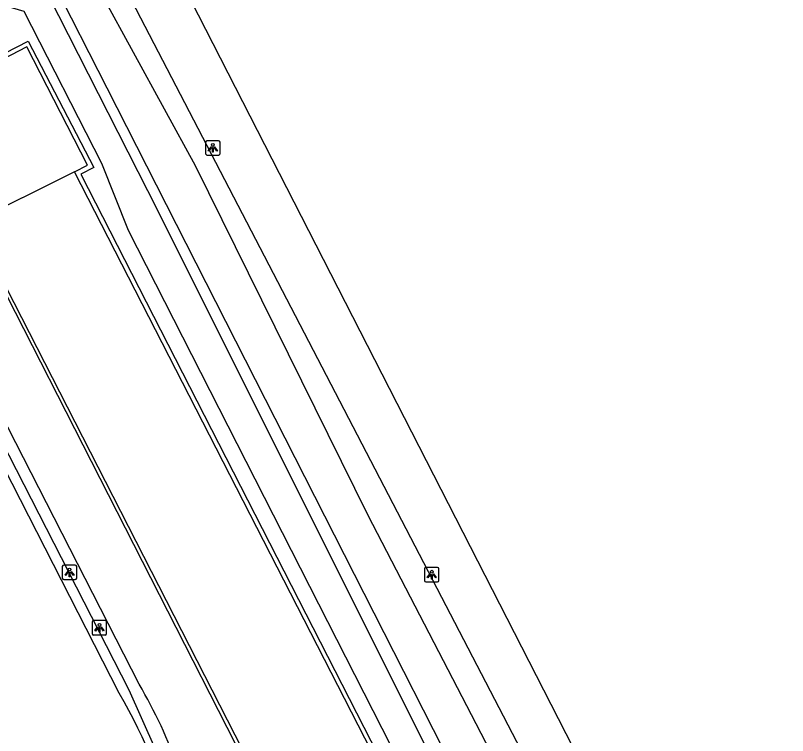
# Model space of a CAD drawing. Extents: x 158838 to 160074, y 386376 to 387776.
# Drawn here: x 159682.7 to 159736.2, y 387189.9 to 387239.8 of the extents above; entities that cross this region are included whole.
import ezdxf

# ---------------------------------------------------------------- set-up
doc = ezdxf.new("R2010")
doc.units = 0
for name, color, linetype in [('IMGEO_Groenvoorziening', 7, 'Continuous'), ('IMGEO_Hek', 7, 'Continuous'), ('IMGEO_Lichtpunt', 7, 'Continuous'), ('IMGEO_Muur', 7, 'Continuous'), ('IMGEO_Rijbaan_lokaal_gesloten', 7, 'Continuous'), ('IMGEO_Voetpad_gesloten', 7, 'Continuous')]:
    doc.layers.add(name, color=color, linetype=linetype)

msp = doc.modelspace()

# ---------------------------------------------------------------- linework, layer by layer
at = {"layer": 'IMGEO_Groenvoorziening'}
for points in [[(159632.72, 387355.943), (159686.128, 387249.715), (159722.612, 387179.431), (159735.748, 387152.997)], [(159652.985, 387304.815), (159655.492, 387303.014), (159670.686, 387275.545), (159684.141, 387249.871), (159686.55, 387245.133), (159695.129, 387229.415), (159707.107, 387205.184), (159719.163, 387181.903), (159728.388, 387164.382), (159734.061, 387152.552), (159734.158, 387152.35)], [(159645.524, 387301.577), (159644.629, 387300.367), (159644.33, 387299.482), (159675.523, 387237.448), (159682.094, 387240.453), (159683.266, 387240.095), (159688.637, 387229.572), (159690.486, 387224.919), (159726.279, 387154.67), (159725.966, 387153.209), (159702.548, 387141.837), (159688.429, 387133.977), (159639.415, 387110.896), (159634.721, 387108.086)], [(159634.959, 387107.068), (159640.126, 387109.263), (159689.331, 387132.453), (159704.278, 387139.271), (159727.889, 387152.066), (159728.219, 387154.935), (159692.561, 387226.295), (159684.987, 387241.17), (159680.083, 387243.725), (159677.111, 387244.05), (159647.826, 387299.765), (159649.733, 387301.496)], [(159749.52, 387277.923), (159796.557, 387186.023), (159738.129, 387156.197), (159691.298, 387247.788), (159749.52, 387277.923)], [(159685.303, 387242.109), (159689.024, 387234.79), (159731.498, 387151.26), (159731.658, 387150.945)]]:
    msp.add_lwpolyline(points, dxfattribs=at)
at = {"layer": 'IMGEO_Hek'}
for points in [[(159685.303, 387242.109), (159689.024, 387234.79)], [(159689.024, 387234.79), (159731.498, 387151.26)], [(159686.567, 387150.509), (159686.883, 387150.932), (159689.376, 387154.715), (159691.46, 387158.737), (159693.112, 387162.956), (159694.314, 387167.323), (159695.053, 387171.793), (159695.06, 387176.109), (159694.611, 387180.497), (159693.706, 387184.813), (159692.354, 387189.012), (159690.571, 387193.046), (159673.39, 387226.614)]]:
    msp.add_lwpolyline(points, dxfattribs=at)
at = {"layer": 'IMGEO_Lichtpunt'}
for p, q in [((159696.764, 387231.128), (159695.956, 387231.128)), ((159696.764, 387231.128), (159695.956, 387231.128)), ((159695.862, 387231.033), (159695.862, 387230.226)), ((159695.862, 387231.033), (159695.862, 387230.226)), ((159696.858, 387230.226), (159696.858, 387231.033)), ((159696.858, 387230.226), (159696.858, 387231.033)), ((159695.956, 387230.132), (159696.764, 387230.132)), ((159695.956, 387230.132), (159696.764, 387230.132)), ((159686.834, 387201.708), (159686.026, 387201.708)), ((159686.834, 387201.708), (159686.026, 387201.708)), ((159685.932, 387201.613), (159685.932, 387200.806)), ((159685.932, 387201.613), (159685.932, 387200.806)), ((159686.928, 387200.806), (159686.928, 387201.613)), ((159686.928, 387200.806), (159686.928, 387201.613)), ((159711.032, 387201.454), (159711.032, 387200.647)), ((159711.032, 387201.454), (159711.032, 387200.647)), ((159711.934, 387201.549), (159711.126, 387201.549)), ((159711.934, 387201.549), (159711.126, 387201.549)), ((159712.028, 387200.647), (159712.028, 387201.454)), ((159712.028, 387200.647), (159712.028, 387201.454)), ((159686.026, 387200.712), (159686.834, 387200.712)), ((159686.026, 387200.712), (159686.834, 387200.712)), ((159711.126, 387200.553), (159711.934, 387200.553)), ((159711.126, 387200.553), (159711.934, 387200.553)), ((159688.006, 387197.771), (159688.006, 387196.964)), ((159688.006, 387197.771), (159688.006, 387196.964)), ((159688.908, 387197.866), (159688.1, 387197.866)), ((159688.908, 387197.866), (159688.1, 387197.866)), ((159689.002, 387196.964), (159689.002, 387197.771)), ((159689.002, 387196.964), (159689.002, 387197.771)), ((159688.1, 387196.87), (159688.908, 387196.87)), ((159688.1, 387196.87), (159688.908, 387196.87))]:
    msp.add_line(p, q, dxfattribs=at)
for points in [[(159696.236, 387230.697), (159696.275, 387230.669), (159696.087, 387230.407), (159696.049, 387230.434), (159696.236, 387230.697)], [(159696.338, 387230.649), (159696.385, 387230.649), (159696.385, 387230.327), (159696.338, 387230.327), (159696.338, 387230.649)], [(159696.448, 387230.669), (159696.486, 387230.696), (159696.673, 387230.434), (159696.634, 387230.406), (159696.448, 387230.669)], [(159686.306, 387201.277), (159686.345, 387201.249), (159686.157, 387200.987), (159686.119, 387201.014), (159686.306, 387201.277)], [(159686.408, 387201.229), (159686.455, 387201.229), (159686.455, 387200.907), (159686.408, 387200.907), (159686.408, 387201.229)], [(159686.518, 387201.249), (159686.556, 387201.276), (159686.743, 387201.014), (159686.704, 387200.986), (159686.518, 387201.249)], [(159711.406, 387201.118), (159711.445, 387201.09), (159711.257, 387200.828), (159711.219, 387200.855), (159711.406, 387201.118)], [(159711.508, 387201.07), (159711.555, 387201.07), (159711.555, 387200.748), (159711.508, 387200.748), (159711.508, 387201.07)], [(159711.618, 387201.09), (159711.656, 387201.117), (159711.843, 387200.855), (159711.804, 387200.827), (159711.618, 387201.09)], [(159688.38, 387197.435), (159688.419, 387197.407), (159688.231, 387197.145), (159688.193, 387197.172), (159688.38, 387197.435)], [(159688.592, 387197.407), (159688.63, 387197.434), (159688.817, 387197.172), (159688.778, 387197.144), (159688.592, 387197.407)], [(159688.482, 387197.387), (159688.529, 387197.387), (159688.529, 387197.065), (159688.482, 387197.065), (159688.482, 387197.387)]]:
    msp.add_lwpolyline(points, dxfattribs=at)
for centre in [(159696.361, 387230.831), (159686.431, 387201.411), (159711.531, 387201.252), (159688.505, 387197.569)]:
    msp.add_circle(centre, 0.0994, dxfattribs=at)
for centre, start, end in [((159695.956, 387231.033), 90, 180), ((159695.956, 387231.033), 90, 180), ((159696.764, 387231.033), 0, 90), ((159696.764, 387231.033), 0, 90), ((159695.956, 387230.226), 180, 270), ((159695.956, 387230.226), 180, 270), ((159696.764, 387230.226), 270, 0), ((159696.764, 387230.226), 270, 360), ((159686.026, 387201.613), 90, 180), ((159686.026, 387201.613), 90, 180), ((159686.834, 387201.613), 0, 90), ((159686.834, 387201.613), 0, 90), ((159711.126, 387201.454), 90, 180), ((159711.126, 387201.454), 90, 180), ((159711.934, 387201.454), 0, 90), ((159711.934, 387201.454), 0, 90), ((159686.026, 387200.806), 180, 270), ((159686.026, 387200.806), 180, 270), ((159686.834, 387200.806), 270, 0), ((159686.834, 387200.806), 270, 360), ((159711.126, 387200.647), 180, 270), ((159711.126, 387200.647), 180, 270), ((159711.934, 387200.647), 270, 0), ((159711.934, 387200.647), 270, 360), ((159688.1, 387197.771), 90, 180), ((159688.1, 387197.771), 90, 180), ((159688.908, 387197.771), 0, 90), ((159688.908, 387197.771), 0, 90), ((159688.1, 387196.964), 180, 270), ((159688.1, 387196.964), 180, 270), ((159688.908, 387196.964), 270, 0), ((159688.908, 387196.964), 270, 360)]:
    msp.add_arc(centre, 0.0946, start, end, dxfattribs=at)
at = {"layer": 'IMGEO_Muur'}
for points in [[(159675.786, 387233.629), (159675.643, 387233.954), (159683.567, 387238.031), (159688.106, 387229.27), (159687.219, 387228.816), (159724.909, 387155.146), (159724.671, 387155.029)], [(159686.766, 387228.97), (159687.677, 387229.437), (159683.471, 387237.629), (159675.786, 387233.629)], [(159724.671, 387155.029), (159686.766, 387228.97)], [(159679.737, 387224.97), (159679.924, 387225.066), (159708.442, 387169.295), (159702.435, 387158.07), (159704.815, 387153.445), (159717.61, 387151.399), (159724.671, 387155.029)], [(159700.865, 387183.586), (159679.737, 387224.97)]]:
    msp.add_lwpolyline(points, dxfattribs=at)
at = {"layer": 'IMGEO_Rijbaan_lokaal_gesloten'}
for points in [[(159689.874, 387192.838), (159673.887, 387224.123), (159672.783, 387226.285), (159664.805, 387241.897), (159663.66, 387244.139), (159660.665, 387250), (159645.274, 387280.119)], [(159686.766, 387228.97), (159679.529, 387225.375)]]:
    msp.add_lwpolyline(points, dxfattribs=at)
msp.add_arc((159658.888, 387174.646), 35.932, 355.581, 30.4179, dxfattribs=at)
at = {"layer": 'IMGEO_Voetpad_gesloten'}
msp.add_lwpolyline([(159691.25, 387193.471), (159662.357, 387250), (159637.975, 387297.705)], dxfattribs=at)
msp.add_arc((159659.016, 387174.71), 37.296, 10.0662, 30.2004, dxfattribs=at)

doc.saveas('drawing.dxf')
